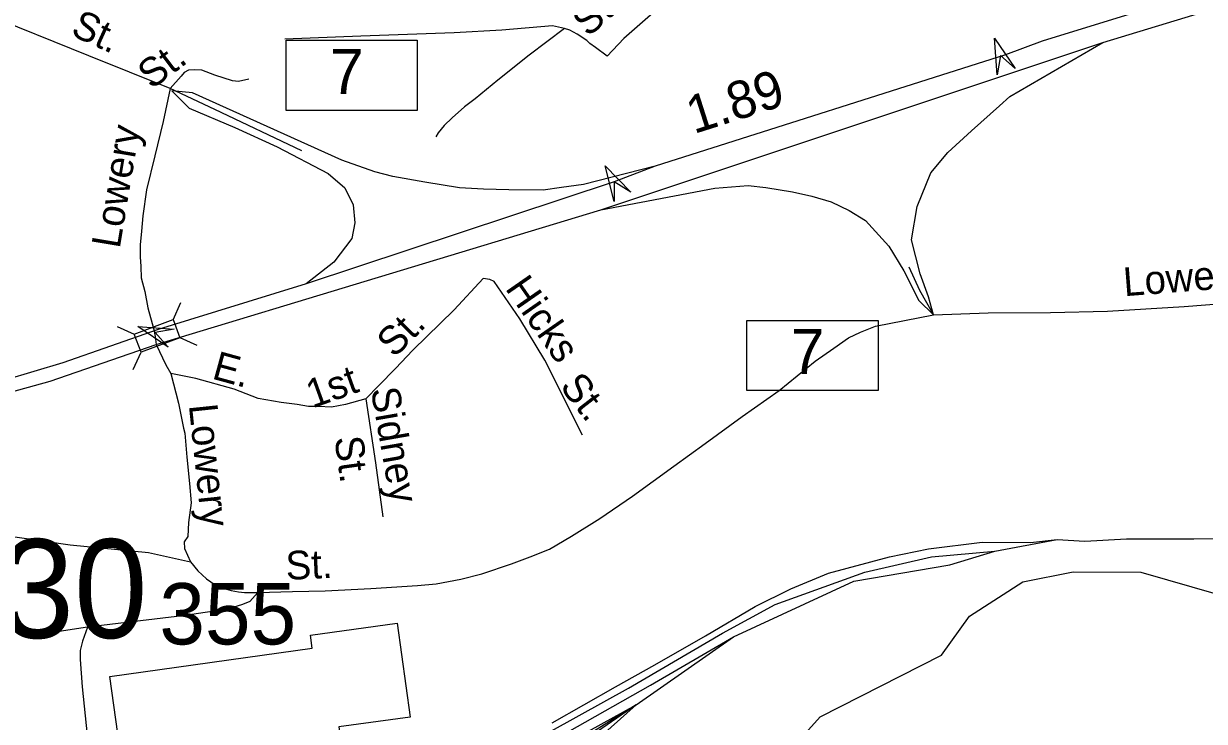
# Model space of a CAD drawing. Extents: x 1547597 to 1699558, y 810033 to 920809.
# Drawn here: x 1640698 to 1644617, y 854755 to 857071 of the extents above; entities that cross this region are included whole.
import ezdxf

# ---------------------------------------------------------------- set-up
doc = ezdxf.new("R2010")
doc.units = 0
for name, color, linetype in [('Exist Cultural Warehouse Building Footprint', 7, 'Continuous'), ('Exist Hydrographic Creek Single Shore', 7, 'Continuous'), ('Exist Railroad Mainline', 7, 'Continuous'), ('Exist Railroad Siding', 7, 'Continuous'), ('Exist Road Non-System Structure Non-Sys Other Number Label', 7, 'Continuous'), ('Exist Road Non-System Type 51', 7, 'Continuous'), ('Exist Road Non-System Type 51 Label', 7, 'Continuous'), ('Exist Road Primary Interstate Divided Center Attributed', 7, 'Continuous'), ('Exist Road Primary Interstate Interchange CELL', 7, 'Continuous'), ('Exist Road Primary Interstate Mileage Hundredths English Label', 7, 'Continuous'), ('Exist Road Primary Interstate Ramp 1 Lane Attributed', 7, 'Continuous'), ('Exist Road Primary Interstate Structure Cantilever Sign Attributed CELL', 7, 'Continuous'), ('Exist Road Primary Interstate Structure Ovrhead Sign Attributed CELL', 7, 'Continuous'), ('Exist Road Primary Interstate Structure Standard Bridge CELL', 7, 'Continuous'), ('Exist Road Secondary Structure Standard Bridge Attributed CELL', 7, 'Continuous'), ('Exist Road Secondary Structure Standard Bridge Number Label', 7, 'Continuous')]:
    doc.layers.add(name, color=color, linetype=linetype)

msp = doc.modelspace()

# ---------------------------------------------------------------- linework, layer by layer
at = {"layer": 'Exist Cultural Warehouse Building Footprint'}
msp.add_lwpolyline([(1640983.3, 854903.9), (1641655.5, 854997.6), (1641649.4, 855041.1), (1641937.3, 855081.3), (1641980.8, 854769.2), (1641743.4, 854736.1), (1641768.4, 854557), (1641552.3, 854526.9), (1641549.7, 854545.6), (1641043.1, 854475)], close=True, dxfattribs=at)
at = {"layer": 'Exist Hydrographic Creek Single Shore'}
msp.add_lwpolyline([(1641159.6, 852921.1), (1641411, 852973.6), (1641576.8, 853076), (1641679.1, 853162.7), (1641789.3, 853165.3), (1641873.3, 853291.3), (1641991.3, 853393.7), (1642222.2, 853556.5), (1642321.9, 853569.7), (1642390.1, 853567), (1642474.1, 853611.7), (1642563.3, 853672.1), (1642680, 853811.2), (1642814, 853900.3), (1642916, 854023), (1643164.1, 854572.8), (1643341, 854769.4), (1643744, 854974.6), (1643837, 855104), (1644014, 855218.6), (1644181, 855251.3), (1644406.1, 855250), (1644921, 855101.7)], dxfattribs=at)
at = {"layer": 'Exist Railroad Mainline'}
for points in [[(1642452, 854750.2), (1642661.6, 854869.7), (1642793.2, 854942.9), (1642960.7, 855038.6), (1643125.8, 855136.5), (1643244.4, 855195.1), (1643369.2, 855247.4), (1643571.9, 855301), (1643701.1, 855327.8), (1643879, 855349.7), (1644039.6, 855348.4), (1644128.2, 855358.5)], [(1644128.2, 855358.5), (1644219.4, 855353.4), (1644358.7, 855361), (1644581.5, 855361), (1644819.5, 855363.6)]]:
    msp.add_lwpolyline(points, dxfattribs=at)
at = {"layer": 'Exist Railroad Siding'}
for points in [[(1639662.9, 854432.8), (1639868.6, 854380.8), (1640460.8, 854336.9), (1640753.2, 854305.2), (1641055.4, 854280.8), (1641227.9, 854285.7), (1641369.3, 854300.3), (1641615.4, 854336.9), (1641999.6, 854461.1), (1642367.6, 854678.2), (1642705.7, 854864.9), (1643017.6, 855047.8), (1643192.6, 855142.5), (1643489.9, 855249.9), (1643711.4, 855300.7), (1643920.9, 855320.2), (1644128.2, 855358.5)], [(1639662.9, 854432.8), (1639705, 854393), (1640082.7, 854344.2), (1640684.6, 854290.6), (1641196.4, 854261.3), (1641519.9, 854302.7), (1641768.5, 854361.2), (1642043.8, 854458.8), (1642778.7, 854874.5), (1643054.1, 855035.5), (1643453, 855220.3), (1643772.2, 855274), (1643920.9, 855320.2)], [(1641196.4, 854261.3), (1641410.3, 854239.3), (1641768.6, 854319.8), (1642056.1, 854436.9), (1642372.1, 854611.8), (1642730.3, 854809.3), (1643054.1, 855035.5)], [(1642730.3, 854809.3), (1642459.7, 854640.4), (1642281.8, 854377), (1642225.7, 854252.6)], [(1642730.3, 854809.3), (1642520.6, 854664.8), (1642411, 854516), (1642269.6, 854272.1)], [(1642730.3, 854809.3), (1642491.4, 854596.5), (1642376.8, 854425.8), (1642281.8, 854255.1)]]:
    msp.add_lwpolyline(points, dxfattribs=at)
at = {"layer": 'Exist Road Non-System Type 51'}
msp.add_line((1640909.8, 855067.5), (1640707.7, 855037.1), dxfattribs=at)
for points in [[(1641184.4, 856855.6), (1640913.8, 856964.3), (1640562.2, 857106.4), (1640245.5, 857249.8), (1640041.5, 857337.3), (1639789.5, 857450.5)], [(1642961, 857255.3), (1642804.6, 857123.1), (1642689.9, 857022.2), (1642634.2, 856963.1), (1642596, 856992.7), (1642576.9, 857004.9), (1642566.5, 857015.3), (1642535.2, 857036.2), (1642510.5, 857049.4), (1642492.6, 857055.6)], [(1642492.6, 857055.6), (1642452.5, 857063.8), (1642284.6, 857049.2), (1642126.5, 857040.6), (1641816.7, 857029.3), (1641564.6, 857019.4)], [(1642492.6, 857055.6), (1642375.7, 856966.5), (1642271.2, 856883.4), (1642196.7, 856822.1), (1642160.9, 856795), (1642120.2, 856758.8), (1642093.8, 856732.9), (1642073.7, 856709.1), (1642065.7, 856695.3)], [(1641444.6, 856887.3), (1641410.6, 856879.6), (1641390.7, 856881.8), (1641332.8, 856900.4), (1641288.9, 856916.7), (1641265.7, 856917.6), (1641244.9, 856917), (1641230.9, 856909.3), (1641220.9, 856897.3), (1641184.4, 856855.6)], [(1641620.9, 856649), (1641331.9, 856786.4), (1641184.4, 856855.6), (1641160.4, 856746.2), (1641133.1, 856632.6), (1641105.7, 856519.5), (1641093.1, 856433.7), (1641088.6, 856382.6), (1641084.3, 856337.1), (1641085, 856296.7), (1641086.7, 856264.9), (1641087.5, 856227.8), (1641099.5, 856182.2), (1641109.8, 856127.6), (1641130.1, 856055.4), (1641134.1, 856033.1), (1641137.2, 856005.7)], [(1643717.6, 856104.9), (1643899.6, 856111.7), (1644105.5, 856111.9), (1644295.5, 856116.3), (1644549.5, 856132.1), (1644691.6, 856143), (1644828.3, 856138.1), (1644924.6, 856143.4), (1645033.8, 856172), (1645173.6, 856206.4), (1645309.9, 856257.2), (1645444.3, 856314.3), (1645608.2, 856379.4), (1645772.1, 856457.5), (1645941.4, 856524.7), (1646087.9, 856595.4), (1646192.6, 856637)], [(1643636.1, 856263.4), (1643670.8, 856186.5), (1643717.6, 856104.9)], [(1642552.6, 855705.2), (1642427.4, 855953.6), (1642344.4, 856091.2), (1642259.9, 856215.7), (1642244.7, 856221.8), (1642222.4, 856224.7), (1642126.6, 856121.6), (1641989.3, 855986.8), (1641931.6, 855926.2), (1641876.3, 855870.2), (1641833, 855825.9)], [(1641137.2, 856005.7), (1641169.6, 855938.2), (1641186, 855910), (1641211.8, 855811.4), (1641228.6, 855728.1), (1641232.4, 855712), (1641239.2, 855632.4), (1641248.4, 855544.4), (1641254, 855480.5), (1641245.4, 855414.9), (1641243, 855368.9), (1641230.1, 855350.7), (1641232.1, 855328.7), (1641241.8, 855306.6), (1641251.6, 855284.4), (1641275.4, 855254.3), (1641305.1, 855228.1), (1641332.9, 855207.7), (1641362.8, 855195.5), (1641386.7, 855189.4), (1641410.7, 855185.1), (1641430.6, 855182.9), (1641474.6, 855182.6), (1641590.6, 855185.7), (1641698.5, 855188.7), (1641850.5, 855195.4), (1642004.6, 855206.1), (1642066.5, 855211.4), (1642148.7, 855226.8), (1642218.9, 855244.2), (1642317, 855277.4), (1642379.3, 855300.9), (1642443.5, 855326.3), (1642515.8, 855369.6), (1642610.2, 855428.9), (1642718.8, 855502), (1642855.7, 855602.6), (1642960.3, 855677.7), (1643082.9, 855766.7), (1643205.8, 855853.7), (1643324.4, 855950.7), (1643386.9, 855994.1), (1643435, 856027.7), (1643475.2, 856047.3), (1643525.5, 856066.9), (1643717.6, 856104.9)], [(1641833, 855825.9), (1641765.7, 855807.2), (1641720, 855797.9), (1641676.8, 855800.2), (1641643.1, 855800.2), (1641606, 855807.3), (1641552.1, 855813.8), (1641476.3, 855826.4), (1641396.3, 855858), (1641268.7, 855893), (1641186, 855910)], [(1641833, 855825.9), (1641865.1, 855613.7), (1641889.7, 855433.5)], [(1638458.5, 855244.3), (1638681, 855235.9), (1638891, 855227.5), (1638991.7, 855223.3), (1639063.1, 855231.7), (1639121.9, 855240.1), (1639247.8, 855269.5), (1639403.2, 855303.1), (1639680.3, 855399.7), (1639797.8, 855433.3), (1639865, 855454.4), (1639936.4, 855458.6), (1639999.4, 855458.6), (1640301.7, 855420.7), (1640851.7, 855340.9), (1641112, 855315.7), (1641251.6, 855284.4)], [(1641474.6, 855182.6), (1641448.4, 855152.8), (1641424.2, 855143.1), (1641374.3, 855127.5), (1641234, 855106.7), (1640909.8, 855067.5)], [(1640909.8, 855067.5), (1640893.5, 855021.6), (1640885.2, 854989.7), (1640885, 854959.7), (1640892.2, 854869.7), (1640908.7, 854709.5), (1640937.2, 854545.2)]]:
    msp.add_lwpolyline(points, dxfattribs=at)
at = {"layer": 'Exist Road Primary Interstate Divided Center Attributed'}
for points in [[(1646680, 857832.7), (1646536.1, 857788.7), (1645205.8, 857361.3), (1644656.5, 857192.1), (1644078.8, 857013.2), (1643956.5, 856968), (1642794, 856598)], [(1644279.6, 857008.4), (1644640.3, 857118), (1645096.7, 857252.1), (1645504.8, 857392.2), (1645777.5, 857477), (1646059.4, 857573.7)], [(1642613.6, 856452.9), (1644279.6, 857008.4)], [(1642794, 856598), (1642657.7, 856545.6), (1641634.9, 856207.3)], [(1641137.2, 856005.7), (1642613.6, 856452.9)], [(1641634.9, 856207.3), (1641144.3, 856056)], [(1641144.3, 856056), (1640828.2, 855945.3), (1640537.9, 855859.4)], [(1640544.8, 855818), (1640785.6, 855884.7), (1641137.2, 856005.7)]]:
    msp.add_lwpolyline(points, dxfattribs=at)
at = {"layer": 'Exist Road Primary Interstate Interchange CELL'}
for points in [[(1641569.4, 857016), (1642004.3, 857016), (1642004.3, 856782.8), (1641569.4, 856782.8)], [(1643098.6, 856086.3), (1643533.5, 856086.3), (1643533.5, 855853.1), (1643098.6, 855853.1)]]:
    msp.add_lwpolyline(points, close=True, dxfattribs=at)
at = {"layer": 'Exist Road Primary Interstate Ramp 1 Lane Attributed'}
for points in [[(1643717.6, 856104.9), (1643700.8, 856164.2), (1643673.6, 856240.9), (1643645, 856353.9), (1643663.9, 856464.7), (1643708.7, 856575.6), (1643765, 856643.2), (1643844.2, 856715.3), (1643936.4, 856798.3), (1643970.8, 856829.4), (1644279.6, 857008.4)], [(1641189.4, 856848.8), (1641247.5, 856790.6), (1641398.8, 856726.4), (1641539.3, 856662.2), (1641708.9, 856573.6), (1641763.9, 856526.2), (1641791.4, 856469.6), (1641797.5, 856410), (1641786.8, 856358), (1641726.8, 856279), (1641634.9, 856207.3)], [(1642794, 856598), (1642556.2, 856537.4), (1642482.8, 856526.9), (1642422.5, 856518.2), (1642307.7, 856520.1), (1642223.7, 856521.6), (1642144.3, 856526.2), (1642029.7, 856544.5), (1641922.8, 856564.4), (1641862.8, 856579.3), (1641753.8, 856617.8), (1641258.2, 856841.1), (1641189.4, 856848.8)], [(1642613.6, 856452.9), (1642992.3, 856525.3), (1643102.5, 856533.9), (1643160.6, 856527.8), (1643249.8, 856513.4), (1643314.2, 856499), (1643378.5, 856479.7), (1643438, 856450.9), (1643492.4, 856417.3), (1643569.5, 856332.7), (1643619.1, 856250.2), (1643668.7, 856151.8), (1643717.6, 856104.9)]]:
    msp.add_lwpolyline(points, dxfattribs=at)
at = {"layer": 'Exist Road Primary Interstate Structure Cantilever Sign Attributed CELL'}
msp.add_lwpolyline([(1643929.3, 856901.8), (1643919.7, 857023.3), (1643988.8, 856922.9), (1643940.1, 856965.9)], close=True, dxfattribs=at)
at = {"layer": 'Exist Road Primary Interstate Structure Ovrhead Sign Attributed CELL'}
msp.add_lwpolyline([(1642657.8, 856480.6), (1642628, 856598.8), (1642712.9, 856511.3), (1642657.7, 856545.6)], close=True, dxfattribs=at)
at = {"layer": 'Exist Road Primary Interstate Structure Standard Bridge CELL'}
for p, q in [((1641193.7, 856088.4), (1641219.6, 856145.5)), ((1641007.9, 856066.3), (1641065, 856040.4)), ((1641215.7, 856029.6), (1641272.8, 856003.7)), ((1641061.6, 855923.2), (1641087.5, 855980.3))]:
    msp.add_line(p, q, dxfattribs=at)
msp.add_lwpolyline([(1641065, 856040.4), (1641193.6, 856088.6), (1641216.1, 856028.6), (1641087.5, 855980.3)], close=True, dxfattribs=at)
at = {"layer": 'Exist Road Secondary Structure Standard Bridge Attributed CELL'}
msp.add_lwpolyline([(1641176.9, 855997.1), (1641076.3, 856065.9), (1641197.8, 856056.7), (1641133.8, 856045.7)], close=True, dxfattribs=at)

# ---------------------------------------------------------------- texts
at = {"layer": 'Exist Road Non-System Structure Non-Sys Other Number Label'}
msp.add_text('J430', height=328.08, dxfattribs=at).set_placement((1640157.5, 855031.6))
at = {"layer": 'Exist Road Non-System Type 51 Label'}
for s, rotation, p in [('St.', 41.8023, (1642571.9, 857024.4)), ('St.', 335.6374, (1640850, 857034.6)), ('St.', 36.9712, (1641122.3, 856850.7)), ('Lowery', 80.5116, (1641016.4, 856322.2)), ('Lowery', 4.3953, (1644351, 856166.2)), ('Hicks', 304.8485, (1642293.8, 856192.3)), ('St.', 45.2516, (1641928.1, 855959)), ('E.', 344.6521, (1641319.3, 855893.5)), ('1st', 19.6882, (1641656.5, 855793.5)), ('St.', 307.7667, (1642474.7, 855865.7)), ('Sidney', 279.8823, (1641849.5, 855857)), ('Lowery', 275.9762, (1641245.9, 855804.7)), ('St.', 277.7594, (1641729.1, 855696.3)), ('St.', 2.5308, (1641569.5, 855224.6))]:
    msp.add_text(s, height=95, rotation=rotation, dxfattribs=at).set_placement(p)
at = {"layer": 'Exist Road Primary Interstate Interchange CELL'}
for p in [(1641714.6, 856837.7), (1643243.8, 855908)]:
    msp.add_text('7', height=150, dxfattribs=at).set_placement(p)
at = {"layer": 'Exist Road Primary Interstate Mileage Hundredths English Label'}
msp.add_text('1.89', height=125, rotation=17.6553, dxfattribs=at).set_placement((1642922.2, 856704.4))
at = {"layer": 'Exist Road Secondary Structure Standard Bridge Number Label'}
msp.add_text('355', height=203.41, dxfattribs=at).set_placement((1641148.2, 855010.3))

doc.saveas('drawing.dxf')
